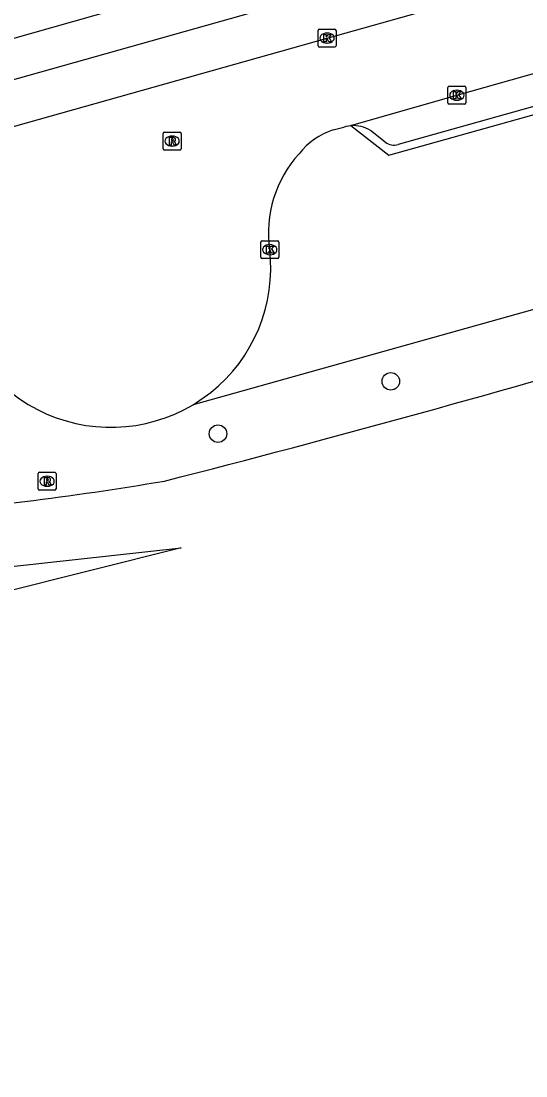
# Model space of a CAD drawing. Extents: x 159628 to 160723, y 388176 to 389416.
# Drawn here: x 159824.4 to 159852.6, y 388186.8 to 388245.8 of the extents above; entities that cross this region are included whole.
import ezdxf

# ---------------------------------------------------------------- set-up
doc = ezdxf.new("R2010")
doc.units = 0
for name, color, linetype in [('IMGEO_Berm_groen', 7, 'Continuous'), ('IMGEO_Boom', 7, 'Continuous'), ('IMGEO_Groenvoorziening', 7, 'Continuous'), ('IMGEO_Kolk', 7, 'Continuous'), ('IMGEO_Rijbaan_lokaal_open', 7, 'Continuous'), ('IMGEO_Rijbaan_regionaal_gesloten', 7, 'Continuous'), ('IMGEO_Rioolput', 7, 'Continuous'), ('IMGEO_Voetpad_open', 7, 'Continuous')]:
    doc.layers.add(name, color=color, linetype=linetype)

msp = doc.modelspace()

# ---------------------------------------------------------------- linework, layer by layer
at = {"layer": 'IMGEO_Berm_groen'}
msp.add_lwpolyline([(159783.949, 388233.524), (159836.863, 388248.526)], dxfattribs=at)
at = {"layer": 'IMGEO_Boom'}
for centre in [(159845.046, 388225.663), (159835.376, 388222.74)]:
    msp.add_circle(centre, 0.489, dxfattribs=at)
at = {"layer": 'IMGEO_Groenvoorziening'}
msp.add_lwpolyline([(159892.687, 388240.775), (159833.979, 388224.356)], dxfattribs=at)
at = {"layer": 'IMGEO_Kolk'}
for p, q in [((159840.98, 388244.425), (159840.98, 388245.277)), ((159841.055, 388245.351), (159841.907, 388245.351)), ((159841.468, 388245.131), (159841.493, 388245.131)), ((159841.981, 388245.277), (159841.981, 388244.425)), ((159841.491, 388244.571), (159841.466, 388244.571)), ((159841.907, 388244.351), (159841.055, 388244.351)), ((159848.24, 388241.231), (159848.24, 388242.083)), ((159848.315, 388242.157), (159849.167, 388242.157)), ((159849.241, 388242.083), (159849.241, 388241.231)), ((159848.728, 388241.937), (159848.753, 388241.937)), ((159849.167, 388241.157), (159848.315, 388241.157)), ((159848.751, 388241.377), (159848.726, 388241.377)), ((159837.776, 388232.599), (159837.776, 388233.451)), ((159837.851, 388233.525), (159838.703, 388233.525)), ((159838.264, 388233.305), (159838.289, 388233.305)), ((159838.777, 388233.451), (159838.777, 388232.599)), ((159838.287, 388232.745), (159838.262, 388232.745)), ((159838.703, 388232.525), (159837.851, 388232.525))]:
    msp.add_line(p, q, dxfattribs=at)
for points in [[(159840.98, 388244.425), (159840.98, 388245.277)], [(159841.055, 388245.351), (159841.907, 388245.351)], [(159841.301, 388245.051), (159841.424, 388245.051), (159841.424, 388244.9), (159841.554, 388245.051), (159841.718, 388245.051), (159841.572, 388244.9), (159841.725, 388244.651), (159841.573, 388244.651), (159841.488, 388244.815), (159841.424, 388244.748), (159841.424, 388244.651), (159841.301, 388244.651), (159841.301, 388245.051)], [(159841.981, 388245.277), (159841.981, 388244.425)], [(159841.907, 388244.351), (159841.055, 388244.351)], [(159848.24, 388241.231), (159848.24, 388242.083)], [(159848.315, 388242.157), (159849.167, 388242.157)], [(159849.241, 388242.083), (159849.241, 388241.231)], [(159848.561, 388241.857), (159848.684, 388241.857), (159848.684, 388241.706), (159848.814, 388241.857), (159848.978, 388241.857), (159848.832, 388241.706), (159848.985, 388241.457), (159848.833, 388241.457), (159848.748, 388241.621), (159848.684, 388241.554), (159848.684, 388241.457), (159848.561, 388241.457), (159848.561, 388241.857)], [(159849.167, 388241.157), (159848.315, 388241.157)], [(159837.776, 388232.599), (159837.776, 388233.451)], [(159837.851, 388233.525), (159838.703, 388233.525)], [(159838.097, 388233.225), (159838.22, 388233.225), (159838.22, 388233.074), (159838.35, 388233.225), (159838.514, 388233.225), (159838.368, 388233.074), (159838.521, 388232.825), (159838.369, 388232.825), (159838.284, 388232.989), (159838.22, 388232.922), (159838.22, 388232.825), (159838.097, 388232.825), (159838.097, 388233.225)], [(159838.777, 388233.451), (159838.777, 388232.599)], [(159838.703, 388232.525), (159837.851, 388232.525)]]:
    msp.add_lwpolyline(points, dxfattribs=at)
for centre, start, end in [((159841.057, 388245.275), 91.55205, 178.44795), ((159841.057, 388245.275), 91.55205, 178.44795), ((159841.905, 388245.275), 1.55205, 88.44795), ((159841.905, 388245.275), 1.55205, 88.44795), ((159841.057, 388244.427), 181.55205, 268.44795), ((159841.057, 388244.427), 181.55205, 268.44795), ((159841.905, 388244.427), 271.55205, 358.44795), ((159841.905, 388244.427), 271.55205, 358.44795), ((159848.317, 388242.081), 91.55205, 178.44795), ((159848.317, 388242.081), 91.55205, 178.44795), ((159849.165, 388242.081), 1.55205, 88.44795), ((159849.165, 388242.081), 1.55205, 88.44795), ((159848.317, 388241.233), 181.55205, 268.44795), ((159848.317, 388241.233), 181.55205, 268.44795), ((159849.165, 388241.233), 271.55205, 358.44795), ((159849.165, 388241.233), 271.55205, 358.44795), ((159837.853, 388233.449), 91.55205, 178.44795), ((159837.853, 388233.449), 91.55205, 178.44795), ((159838.701, 388233.449), 1.55205, 88.44795), ((159838.701, 388233.449), 1.55205, 88.44795), ((159837.853, 388232.601), 181.55205, 268.44795), ((159837.853, 388232.601), 181.55205, 268.44795), ((159838.701, 388232.601), 271.55205, 358.44795), ((159838.701, 388232.601), 271.55205, 358.44795)]:
    msp.add_arc(centre, 0.0765, start, end, dxfattribs=at)
for centre, major_axis, ratio, start_param, end_param in [((159841.467, 388244.851), (-0.387, 0.002), 0.722429, 4.712389, 7.853982), ((159841.492, 388244.851), (-0.39, 0.002), 0.717154, 1.570796, 4.712389), ((159848.727, 388241.657), (-0.387, 0.002), 0.722429, 4.712389, 7.853982), ((159848.752, 388241.657), (-0.39, 0.002), 0.717154, 1.570796, 4.712389), ((159838.263, 388233.025), (-0.387, 0.002), 0.722429, 4.712389, 7.853982), ((159838.288, 388233.025), (-0.39, 0.002), 0.717154, 1.570796, 4.712389)]:
    msp.add_ellipse(centre, major_axis=major_axis, ratio=ratio, start_param=start_param, end_param=end_param, dxfattribs=at)
at = {"layer": 'IMGEO_Rijbaan_lokaal_open'}
for points in [[(159842.813, 388239.959), (159848.736, 388241.658), (159863.481, 388245.821), (159878.37, 388250), (159883.393, 388251.41), (159901.075, 388256.353), (159922.721, 388262.424), (159942.447, 388267.928), (159942.469, 388267.934), (159961.24, 388273.152), (160000, 388283.967), (160000.787, 388284.187), (160013.445, 388287.791), (160015.391, 388288.325)], [(159822.575, 388239.522), (159822.731, 388239.568), (159841.477, 388244.85), (159855.844, 388248.881), (159859.832, 388250), (159863.19, 388250.942), (159887.008, 388257.53), (159891.674, 388258.813)], [(159841.82, 388239.721), (159842.41, 388239.878), (159842.555, 388239.919), (159842.813, 388239.959)], [(159833.979, 388224.356), (159834.975, 388225.042)]]:
    msp.add_lwpolyline(points, dxfattribs=at)
for centre, radius, start, end in [((159843.13, 388235.807), 4.128, 108.5108, 141.25944), ((159844.792, 388233.966), 6.588, 137.81261, 188.21171), ((159829.425, 388232.007), 8.906, 308.5524, 6.56609), ((159829.499, 388232.226), 9.173, 184.53734, 242.57855), ((159829.379, 388232.113), 9.018, 242.92271, 300.66985)]:
    msp.add_arc(centre, radius, start, end, dxfattribs=at)
at = {"layer": 'IMGEO_Rijbaan_regionaal_gesloten'}
msp.add_lwpolyline([(159696.551, 388186.842), (159705.731, 388189.441), (159718.301, 388192.965), (159733.691, 388197.291), (159749.105, 388201.637), (159756.837, 388203.804), (159764.561, 388205.889), (159772.412, 388207.729), (159780.309, 388209.35), (159788.222, 388210.75), (159796.167, 388211.946), (159804.159, 388212.968), (159812.111, 388214.038), (159833.31, 388216.35), (159818.054, 388212.539), (159808.521, 388210.416), (159795.784, 388208.479)], dxfattribs=at)
for centre, radius, start, end in [((159635.97, 388989.049), 793.644, 284.328, 286.46537), ((159801.674, 388402.337), 184.813, 274.67141, 279.5624)]:
    msp.add_arc(centre, radius, start, end, dxfattribs=at)
at = {"layer": 'IMGEO_Rioolput'}
for p, q in [((159832.311, 388238.668), (159832.311, 388239.52)), ((159832.386, 388239.594), (159833.238, 388239.594)), ((159832.799, 388239.374), (159832.824, 388239.374)), ((159833.312, 388239.52), (159833.312, 388238.668)), ((159833.238, 388238.594), (159832.386, 388238.594)), ((159832.822, 388238.814), (159832.797, 388238.814)), ((159825.315, 388219.653), (159825.315, 388220.505)), ((159825.39, 388220.579), (159826.242, 388220.579)), ((159825.803, 388220.359), (159825.828, 388220.359)), ((159826.316, 388220.505), (159826.316, 388219.653)), ((159825.826, 388219.799), (159825.801, 388219.799)), ((159826.242, 388219.579), (159825.39, 388219.579))]:
    msp.add_line(p, q, dxfattribs=at)
for points in [[(159832.311, 388238.668), (159832.311, 388239.52)], [(159832.386, 388239.594), (159833.238, 388239.594)], [(159832.9, 388239.292), (159832.648, 388239.294), (159832.648, 388238.894)], [(159832.826, 388239.213), (159832.772, 388239.213), (159832.772, 388239.132)], [(159832.772, 388239.132), (159832.824, 388239.132)], [(159833.312, 388239.52), (159833.312, 388238.668)], [(159833.238, 388238.594), (159832.386, 388238.594)], [(159832.648, 388238.894), (159832.772, 388238.894), (159832.772, 388239.056), (159832.783, 388239.056)], [(159832.83, 388239.027), (159832.901, 388238.894), (159833.041, 388238.894), (159832.976, 388239.02)], [(159825.315, 388219.653), (159825.315, 388220.505)], [(159825.39, 388220.579), (159826.242, 388220.579)], [(159825.904, 388220.277), (159825.652, 388220.279), (159825.652, 388219.879)], [(159826.316, 388220.505), (159826.316, 388219.653)], [(159825.652, 388219.879), (159825.776, 388219.879), (159825.776, 388220.041), (159825.787, 388220.041)], [(159825.83, 388220.198), (159825.776, 388220.198), (159825.776, 388220.117)], [(159825.776, 388220.117), (159825.828, 388220.117)], [(159825.834, 388220.012), (159825.905, 388219.879), (159826.045, 388219.879), (159825.98, 388220.005)], [(159826.242, 388219.579), (159825.39, 388219.579)]]:
    msp.add_lwpolyline(points, dxfattribs=at)
for centre, radius, start, end in [((159832.388, 388239.518), 0.0765, 91.55205, 178.44795), ((159832.388, 388239.518), 0.0765, 91.55205, 178.44795), ((159832.808, 388239.321), 0.19, 274.7715, 282.96867), ((159832.832, 388239.117), 0.0964, 77.00612, 93.18647), ((159832.846, 388239.174), 0.0378, 276.66336, 79.67722), ((159832.899, 388239.182), 0.109, 350.36119, 89.41601), ((159832.897, 388239.182), 0.112, 277.58423, 350.98172), ((159833.236, 388239.518), 0.0765, 1.55205, 88.44795), ((159833.236, 388239.518), 0.0765, 1.55205, 88.44795), ((159832.388, 388238.67), 0.0765, 181.55205, 268.44795), ((159832.388, 388238.67), 0.0765, 181.55205, 268.44795), ((159832.782, 388239.003), 0.0533, 26.02933, 88.69889), ((159832.881, 388238.967), 0.108, 29.51342, 73.79051), ((159833.236, 388238.67), 0.0765, 271.55205, 358.44795), ((159833.236, 388238.67), 0.0765, 271.55205, 358.44795), ((159825.392, 388220.503), 0.0765, 91.55205, 178.44795), ((159825.392, 388220.503), 0.0765, 91.55205, 178.44795), ((159825.903, 388220.167), 0.109, 350.36119, 89.41601), ((159826.24, 388220.503), 0.0765, 1.55205, 88.44795), ((159826.24, 388220.503), 0.0765, 1.55205, 88.44795), ((159825.392, 388219.655), 0.0765, 181.55205, 268.44795), ((159825.392, 388219.655), 0.0765, 181.55205, 268.44795), ((159825.786, 388219.988), 0.0533, 26.02933, 88.69889), ((159825.812, 388220.306), 0.19, 274.7715, 282.96867), ((159825.836, 388220.102), 0.0964, 77.00612, 93.18647), ((159825.85, 388220.159), 0.0378, 276.66336, 79.67722), ((159825.901, 388220.167), 0.112, 277.58423, 350.98172), ((159825.885, 388219.952), 0.108, 29.51342, 73.79051), ((159826.24, 388219.655), 0.0765, 271.55205, 358.44795), ((159826.24, 388219.655), 0.0765, 271.55205, 358.44795)]:
    msp.add_arc(centre, radius, start, end, dxfattribs=at)
for centre, major_axis, ratio, start_param, end_param in [((159832.798, 388239.094), (-0.387, 0.002), 0.722429, 4.712389, 7.853982), ((159832.823, 388239.094), (-0.39, 0.002), 0.717154, 1.570796, 4.712389), ((159825.802, 388220.079), (-0.387, 0.002), 0.722429, 4.712389, 7.853982), ((159825.827, 388220.079), (-0.39, 0.002), 0.717154, 1.570796, 4.712389)]:
    msp.add_ellipse(centre, major_axis=major_axis, ratio=ratio, start_param=start_param, end_param=end_param, dxfattribs=at)
at = {"layer": 'IMGEO_Voetpad_open'}
for points in [[(159842.813, 388239.959), (159844.944, 388238.299), (159886.729, 388250), (159923.296, 388260.24), (159943.07, 388265.766), (160000, 388281.676), (160016.393, 388286.257)], [(160013.39, 388285.897), (160000, 388282.156), (159942.941, 388266.216), (159923.193, 388260.699), (159885.039, 388250), (159845.459, 388238.901)], [(159839.772, 388246.983), (159784.145, 388231.332), (159767.275, 388225.855), (159755.968, 388222.214)], [(159844.736, 388239.028), (159843.905, 388239.681)]]:
    msp.add_lwpolyline(points, dxfattribs=at)
for centre, radius, start, end in [((159842.939, 388238.168), 1.795, 57.42531, 94.00891), ((159845.237, 388239.758), 0.885, 235.54891, 284.52556)]:
    msp.add_arc(centre, radius, start, end, dxfattribs=at)

doc.saveas('drawing.dxf')
